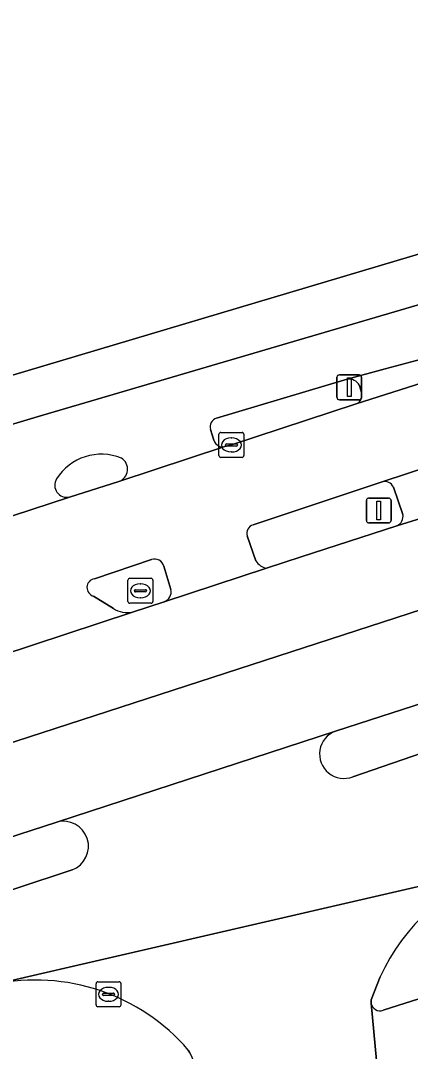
# Model space of a CAD drawing. Extents: x 159262 to 160143, y 383399 to 384319.
# Drawn here: x 159520.55 to 159536.18, y 384036.08 to 384077.44 of the extents above; entities that cross this region are included whole.
import ezdxf

# ---------------------------------------------------------------- set-up
doc = ezdxf.new("R2010")
doc.units = 0
for name, color, linetype in [('IMGEO_Erf', 7, 'Continuous'), ('IMGEO_Fietspad_gesloten', 7, 'Continuous'), ('IMGEO_Kolk', 7, 'Continuous'), ('IMGEO_Lichtmast', 7, 'Continuous'), ('IMGEO_OVBaan_gesloten', 7, 'Continuous'), ('IMGEO_Rijbaan_lokaal_gesloten', 7, 'Continuous'), ('IMGEO_Rioolput', 7, 'Continuous'), ('IMGEO_Verkeerseiland_open', 7, 'Continuous'), ('IMGEO_Verkeersregelinstallatiepaal', 7, 'Continuous'), ('IMGEO_Voetpad_open', 7, 'Continuous')]:
    doc.layers.add(name, color=color, linetype=linetype)

msp = doc.modelspace()

# ---------------------------------------------------------------- linework, layer by layer
at = {"layer": 'IMGEO_Erf'}
msp.add_lwpolyline([(159511.609, 384060.643), (159543.362, 384070.117), (159558.885, 384074.794), (159579.768, 384081.482)], dxfattribs=at)
at = {"layer": 'IMGEO_Fietspad_gesloten'}
for points in [[(159602.603, 384086.715), (159601.922, 384086.495), (159588.327, 384082.101), (159558.226, 384072.43), (159521.215, 384061.538), (159513.065, 384059.092), (159510.209, 384058.194), (159500, 384054.9), (159487.366, 384050.824)], [(159528.403, 384061.493), (159533.641, 384063.047), (159535.162, 384063.467), (159536.774, 384063.891), (159539.684, 384064.674)], [(159602.661, 384062.548), (159602.514, 384059.698), (159600.318, 384058.993), (159589.223, 384055.386), (159585.731, 384054.279), (159544.164, 384040.679), (159541.097, 384039.644), (159535.084, 384037.732)], [(159528.3, 384060.606), (159528.162, 384061.038)], [(159524.488, 384058.95), (159528.742, 384060.349)], [(159518.697, 384057.077), (159522.508, 384058.323)], [(159534.6, 384038.02), (159535.141, 384032.27)]]:
    msp.add_lwpolyline(points, dxfattribs=at)
for centre, radius, start, end in [((159528.534, 384061.132), 0.384, 109.9882, 194.1941), ((159528.65, 384060.699), 0.362, 194.8814, 284.7671), ((159523.786, 384057.918), 2.124, 67.6709, 147.8344), ((159524.317, 384059.442), 0.521, 289.2174, 57.9405), ((159522.402, 384058.797), 0.485, 148.66, 282.5645), ((159534.961, 384038.076), 0.365, 188.7696, 289.7216)]:
    msp.add_arc(centre, radius, start, end, dxfattribs=at)
at = {"layer": 'IMGEO_Kolk'}
for p, q in [((159528.499, 384059.987), (159528.499, 384060.839)), ((159528.574, 384060.913), (159529.426, 384060.913)), ((159528.987, 384060.693), (159529.012, 384060.693)), ((159529.5, 384060.839), (159529.5, 384059.987)), ((159528.758, 384060.407), (159528.758, 384060.419)), ((159529.196, 384060.37), (159528.798, 384060.37)), ((159528.801, 384060.456), (159529.199, 384060.456)), ((159529.242, 384060.419), (159529.242, 384060.407)), ((159529.426, 384059.913), (159528.574, 384059.913)), ((159529.01, 384060.133), (159528.985, 384060.133)), ((159523.573, 384037.946), (159523.573, 384038.798)), ((159523.648, 384038.872), (159524.5, 384038.872)), ((159524.574, 384038.798), (159524.574, 384037.946)), ((159523.832, 384038.366), (159523.832, 384038.378)), ((159523.875, 384038.415), (159524.273, 384038.415)), ((159524.061, 384038.652), (159524.086, 384038.652)), ((159524.316, 384038.378), (159524.316, 384038.366)), ((159524.27, 384038.329), (159523.872, 384038.329)), ((159524.084, 384038.092), (159524.059, 384038.092)), ((159524.5, 384037.872), (159523.648, 384037.872))]:
    msp.add_line(p, q, dxfattribs=at)
for points in [[(159528.499, 384059.987), (159528.499, 384060.839)], [(159528.574, 384060.913), (159529.426, 384060.913)], [(159529.5, 384060.839), (159529.5, 384059.987)], [(159529.426, 384059.913), (159528.574, 384059.913)], [(159523.573, 384037.946), (159523.573, 384038.798)], [(159523.648, 384038.872), (159524.5, 384038.872)], [(159524.574, 384038.798), (159524.574, 384037.946)], [(159524.5, 384037.872), (159523.648, 384037.872)]]:
    msp.add_lwpolyline(points, dxfattribs=at)
for centre, radius, start, end in [((159528.576, 384060.837), 0.0765, 91.552, 178.448), ((159528.576, 384060.837), 0.0765, 91.552, 178.448), ((159529.424, 384060.837), 0.0765, 1.552, 88.448), ((159529.424, 384060.837), 0.0765, 1.552, 88.448), ((159528.798, 384060.416), 0.0403, 85.8775, 175.7526), ((159528.795, 384060.406), 0.0366, 178.938, 274.7102), ((159529.199, 384060.413), 0.043, 264.8664, 352.4533), ((159529.203, 384060.418), 0.0386, 1.7309, 96.639), ((159528.576, 384059.989), 0.0765, 181.552, 268.448), ((159528.576, 384059.989), 0.0765, 181.552, 268.448), ((159529.424, 384059.989), 0.0765, 271.552, 358.448), ((159529.424, 384059.989), 0.0765, 271.552, 358.448), ((159523.65, 384038.796), 0.0765, 91.552, 178.448), ((159523.65, 384038.796), 0.0765, 91.552, 178.448), ((159524.498, 384038.796), 0.0765, 1.552, 88.448), ((159524.498, 384038.796), 0.0765, 1.552, 88.448), ((159523.872, 384038.375), 0.0403, 85.8775, 175.7526), ((159523.869, 384038.365), 0.0366, 178.938, 274.7102), ((159524.273, 384038.372), 0.043, 264.8664, 352.4533), ((159524.277, 384038.377), 0.0386, 1.7309, 96.639), ((159523.65, 384037.948), 0.0765, 181.552, 268.448), ((159523.65, 384037.948), 0.0765, 181.552, 268.448), ((159524.498, 384037.948), 0.0765, 271.552, 358.448), ((159524.498, 384037.948), 0.0765, 271.552, 358.448)]:
    msp.add_arc(centre, radius, start, end, dxfattribs=at)
for centre, major_axis, ratio, start_param, end_param in [((159528.986, 384060.413), (-0.387, 0.002), 0.722429, 4.712389, 7.853982), ((159529.011, 384060.413), (-0.39, 0.002), 0.717154, 1.570796, 4.712389), ((159524.06, 384038.372), (-0.387, 0.002), 0.722429, 4.712389, 7.853982), ((159524.085, 384038.372), (-0.39, 0.002), 0.717154, 1.570796, 4.712389)]:
    msp.add_ellipse(centre, major_axis=major_axis, ratio=ratio, start_param=start_param, end_param=end_param, dxfattribs=at)
at = {"layer": 'IMGEO_Lichtmast'}
for p, q in [((159534.511, 384058.283), (159535.301, 384058.283)), ((159535.301, 384058.283), (159534.511, 384058.283)), ((159534.411, 384057.383), (159534.411, 384058.183)), ((159534.411, 384058.183), (159534.411, 384057.383)), ((159535.401, 384058.183), (159535.401, 384057.383)), ((159535.401, 384057.383), (159535.401, 384058.183)), ((159535.301, 384057.283), (159534.511, 384057.283)), ((159534.511, 384057.283), (159535.301, 384057.283))]:
    msp.add_line(p, q, dxfattribs=at)
msp.add_lwpolyline([(159534.831, 384058.158), (159534.981, 384058.158), (159534.981, 384057.408), (159534.831, 384057.408), (159534.831, 384058.158)], dxfattribs=at)
for centre, start, end in [((159534.511, 384058.183), 90, 180), ((159534.511, 384058.183), 90, 180), ((159535.301, 384058.183), 0, 90), ((159535.301, 384058.183), 360, 90), ((159534.511, 384057.383), 180, 270), ((159534.511, 384057.383), 180, 270), ((159535.301, 384057.383), 270, 0), ((159535.301, 384057.383), 270, 0)]:
    msp.add_arc(centre, 0.1, start, end, dxfattribs=at)
at = {"layer": 'IMGEO_OVBaan_gesloten'}
for points in [[(159539.794, 384054.841), (159538.724, 384058.136), (159535.638, 384057.174), (159531.803, 384055.928), (159530.41, 384055.47), (159526.308, 384054.121), (159525.031, 384053.701), (159518.379, 384051.514), (159515.434, 384050.57), (159512.459, 384049.591), (159513.523, 384046.314)], [(159533.171, 384048.934), (159537.674, 384050.392), (159540.683, 384051.37), (159540.841, 384051.421), (159539.794, 384054.841), (159513.523, 384046.314), (159514.476, 384042.841), (159517.496, 384043.82), (159521.995, 384045.283)]]:
    msp.add_lwpolyline(points, close=True, dxfattribs=at)
at = {"layer": 'IMGEO_Rijbaan_lokaal_gesloten'}
for points in [[(159529.868, 384057.21), (159535.041, 384058.932), (159538.096, 384059.942), (159536.948, 384062.994), (159534.003, 384062.062), (159529, 384060.412), (159528.742, 384060.349), (159524.488, 384058.95), (159522.508, 384058.323), (159518.697, 384057.077), (159513.896, 384055.524), (159510.834, 384054.508), (159511.853, 384051.439), (159514.842, 384052.42), (159514.96, 384052.459)], [(159529.986, 384055.767), (159529.633, 384056.761)], [(159523.506, 384055.044), (159525.795, 384055.819)], [(159526.294, 384055.547), (159526.576, 384054.61)], [(159526.308, 384054.121), (159530.41, 384055.47)], [(159524.27, 384053.846), (159523.477, 384054.344)], [(159518.379, 384051.514), (159525.031, 384053.701)], [(159522.615, 384043.363), (159518.205, 384041.907), (159515.176, 384040.921), (159516.146, 384037.793), (159519.241, 384038.711), (159519.472, 384038.764), (159539.854, 384043.478), (159539.952, 384043.499), (159543.041, 384044.173), (159541.282, 384049.663)], [(159541.282, 384049.663), (159538.253, 384048.608), (159533.873, 384047.1)], [(159533.171, 384048.934), (159521.995, 384045.283)], [(159539.854, 384043.478), (159519.472, 384038.764)], [(159534.6, 384038.02), (159534.605, 384038.153), (159534.961, 384039.07)], [(159527.27, 384036.134), (159527.335, 384036.03), (159529.806, 384030.632), (159530.084, 384029.832), (159530.194, 384029.477), (159535.378, 384031.143), (159535.297, 384031.37), (159535.141, 384032.27), (159534.6, 384038.02)]]:
    msp.add_lwpolyline(points, dxfattribs=at)
for centre, radius, start, end in [((159529.972, 384056.869), 0.356, 107.0507, 197.6955), ((159525.917, 384055.448), 0.39, 14.6534, 108.1578), ((159530.498, 384056.046), 0.583, 208.626, 261.3537), ((159523.568, 384054.691), 0.359, 100.0064, 255.2489), ((159526.158, 384054.521), 0.427, 290.5101, 12.0394), ((159524.845, 384054.795), 1.109, 238.7773, 279.6472), ((159533.517, 384048.015), 0.982, 110.632, 291.2587), ((159522.261, 384044.309), 1.01, 290.5229, 105.2693), ((159542.562, 384035.552), 8.376, 108.8651, 155.1649), ((159521.158, 384030.888), 8.055, 40.6418, 102.0832)]:
    msp.add_arc(centre, radius, start, end, dxfattribs=at)
at = {"layer": 'IMGEO_Rioolput'}
for p, q in [((159524.851, 384054.136), (159524.851, 384054.988)), ((159524.926, 384055.062), (159525.778, 384055.062)), ((159525.852, 384054.988), (159525.852, 384054.136)), ((159525.11, 384054.556), (159525.11, 384054.568)), ((159525.548, 384054.519), (159525.15, 384054.519)), ((159525.153, 384054.605), (159525.551, 384054.605)), ((159525.339, 384054.842), (159525.364, 384054.842)), ((159525.594, 384054.568), (159525.594, 384054.556)), ((159525.778, 384054.062), (159524.926, 384054.062)), ((159525.362, 384054.282), (159525.337, 384054.282))]:
    msp.add_line(p, q, dxfattribs=at)
for points in [[(159524.851, 384054.136), (159524.851, 384054.988)], [(159524.926, 384055.062), (159525.778, 384055.062)], [(159525.852, 384054.988), (159525.852, 384054.136)], [(159525.778, 384054.062), (159524.926, 384054.062)]]:
    msp.add_lwpolyline(points, dxfattribs=at)
for centre, radius, start, end in [((159524.928, 384054.986), 0.0765, 91.552, 178.448), ((159524.928, 384054.986), 0.0765, 91.552, 178.448), ((159525.776, 384054.986), 0.0765, 1.552, 88.448), ((159525.776, 384054.986), 0.0765, 1.552, 88.448), ((159525.15, 384054.565), 0.0403, 85.8775, 175.7526), ((159525.147, 384054.555), 0.0366, 178.938, 274.7102), ((159525.551, 384054.562), 0.043, 264.8664, 352.4533), ((159525.555, 384054.567), 0.0386, 1.7309, 96.639), ((159524.928, 384054.138), 0.0765, 181.552, 268.448), ((159524.928, 384054.138), 0.0765, 181.552, 268.448), ((159525.776, 384054.138), 0.0765, 271.552, 358.448), ((159525.776, 384054.138), 0.0765, 271.552, 358.448)]:
    msp.add_arc(centre, radius, start, end, dxfattribs=at)
for centre, major_axis, ratio, start_param, end_param in [((159525.338, 384054.562), (-0.387, 0.002), 0.722429, 4.712389, 7.853982), ((159525.363, 384054.562), (-0.39, 0.002), 0.717154, 1.570796, 4.712389)]:
    msp.add_ellipse(centre, major_axis=major_axis, ratio=ratio, start_param=start_param, end_param=end_param, dxfattribs=at)
at = {"layer": 'IMGEO_Verkeerseiland_open'}
for points in [[(159533.641, 384063.047), (159528.403, 384061.493)], [(159534.218, 384062.512), (159534.134, 384062.798)], [(159528.742, 384060.349), (159529, 384060.412), (159534.003, 384062.062)], [(159528.162, 384061.038), (159528.3, 384060.606)], [(159522.508, 384058.323), (159524.488, 384058.95)], [(159535.041, 384058.932), (159529.868, 384057.21)], [(159535.87, 384057.62), (159535.5, 384058.716)], [(159530.41, 384055.47), (159531.803, 384055.928), (159535.638, 384057.174)], [(159529.633, 384056.761), (159529.986, 384055.767)], [(159525.795, 384055.819), (159523.506, 384055.044)], [(159526.576, 384054.61), (159526.294, 384055.547)], [(159523.477, 384054.344), (159524.27, 384053.846)], [(159525.031, 384053.701), (159526.308, 384054.121)], [(159537.674, 384050.392), (159533.171, 384048.934)], [(159533.873, 384047.1), (159538.253, 384048.608)], [(159521.995, 384045.283), (159517.496, 384043.82)], [(159518.205, 384041.907), (159522.615, 384043.363)], [(159535.084, 384037.732), (159541.097, 384039.644)], [(159534.961, 384039.07), (159534.605, 384038.153), (159534.6, 384038.02)], [(159527.335, 384036.03), (159527.27, 384036.134)]]:
    msp.add_lwpolyline(points, dxfattribs=at)
for centre, radius, start, end in [((159533.722, 384062.595), 0.459, 26.222, 100.184), ((159533.876, 384062.399), 0.36, 290.6811, 18.244), ((159528.534, 384061.132), 0.384, 109.9882, 194.1941), ((159528.65, 384060.699), 0.362, 194.8814, 284.7671), ((159523.786, 384057.918), 2.124, 67.6709, 147.8344), ((159524.317, 384059.442), 0.521, 289.2174, 57.9405), ((159522.402, 384058.797), 0.485, 148.66, 282.5645), ((159535.15, 384058.569), 0.379, 22.8262, 106.7715), ((159535.499, 384057.53), 0.382, 291.3645, 13.6705), ((159529.972, 384056.869), 0.356, 107.0507, 197.6955), ((159525.917, 384055.448), 0.39, 14.6534, 108.1578), ((159530.498, 384056.046), 0.583, 208.626, 261.3537), ((159523.568, 384054.691), 0.359, 100.0064, 255.2489), ((159526.158, 384054.521), 0.427, 290.5101, 12.0394), ((159524.845, 384054.795), 1.109, 238.7773, 279.6472), ((159533.517, 384048.015), 0.982, 110.632, 291.2587), ((159522.261, 384044.309), 1.01, 290.5229, 105.2693), ((159542.562, 384035.552), 8.376, 108.8651, 155.1649), ((159521.158, 384030.888), 8.055, 40.6418, 102.0832), ((159534.961, 384038.076), 0.365, 188.7696, 289.7216)]:
    msp.add_arc(centre, radius, start, end, dxfattribs=at)
at = {"layer": 'IMGEO_Verkeersregelinstallatiepaal'}
for p, q in [((159533.331, 384063.226), (159534.121, 384063.226)), ((159534.121, 384063.226), (159533.331, 384063.226)), ((159533.231, 384062.326), (159533.231, 384063.126)), ((159533.231, 384063.126), (159533.231, 384062.326)), ((159534.221, 384063.126), (159534.221, 384062.326)), ((159534.221, 384062.326), (159534.221, 384063.126)), ((159534.121, 384062.226), (159533.331, 384062.226)), ((159533.331, 384062.226), (159534.121, 384062.226))]:
    msp.add_line(p, q, dxfattribs=at)
msp.add_lwpolyline([(159533.651, 384063.101), (159533.801, 384063.101), (159533.801, 384062.351), (159533.651, 384062.351), (159533.651, 384063.101)], dxfattribs=at)
for centre, start, end in [((159533.331, 384063.126), 90, 180), ((159533.331, 384063.126), 90, 180), ((159534.121, 384063.126), 0, 90), ((159534.121, 384063.126), 360, 90), ((159533.331, 384062.326), 180, 270), ((159533.331, 384062.326), 180, 270), ((159534.121, 384062.326), 270, 0), ((159534.121, 384062.326), 270, 0)]:
    msp.add_arc(centre, 0.1, start, end, dxfattribs=at)
at = {"layer": 'IMGEO_Voetpad_open'}
for points in [[(159487.366, 384050.824), (159500, 384054.9), (159510.209, 384058.194), (159513.065, 384059.092), (159521.215, 384061.538), (159558.226, 384072.43), (159588.327, 384082.101), (159601.922, 384086.495), (159601.207, 384088.226), (159591.486, 384085.076), (159591.455, 384085.172), (159588.125, 384084.136), (159584.542, 384083.02), (159579.768, 384081.482), (159558.885, 384074.794), (159543.362, 384070.117), (159511.609, 384060.643), (159500, 384056.891), (159487.001, 384052.689)], [(159536.774, 384063.891), (159535.162, 384063.467), (159533.641, 384063.047)], [(159534.003, 384062.062), (159536.948, 384062.994)], [(159534.134, 384062.798), (159534.218, 384062.512)], [(159538.096, 384059.942), (159535.041, 384058.932)], [(159535.5, 384058.716), (159535.87, 384057.62)], [(159535.638, 384057.174), (159538.724, 384058.136)]]:
    msp.add_lwpolyline(points, dxfattribs=at)
for centre, radius, start, end in [((159533.722, 384062.595), 0.459, 26.222, 100.184), ((159533.876, 384062.399), 0.36, 290.6811, 18.244), ((159535.15, 384058.569), 0.379, 22.8262, 106.7715), ((159535.499, 384057.53), 0.382, 291.3645, 13.6705)]:
    msp.add_arc(centre, radius, start, end, dxfattribs=at)

doc.saveas('drawing.dxf')
